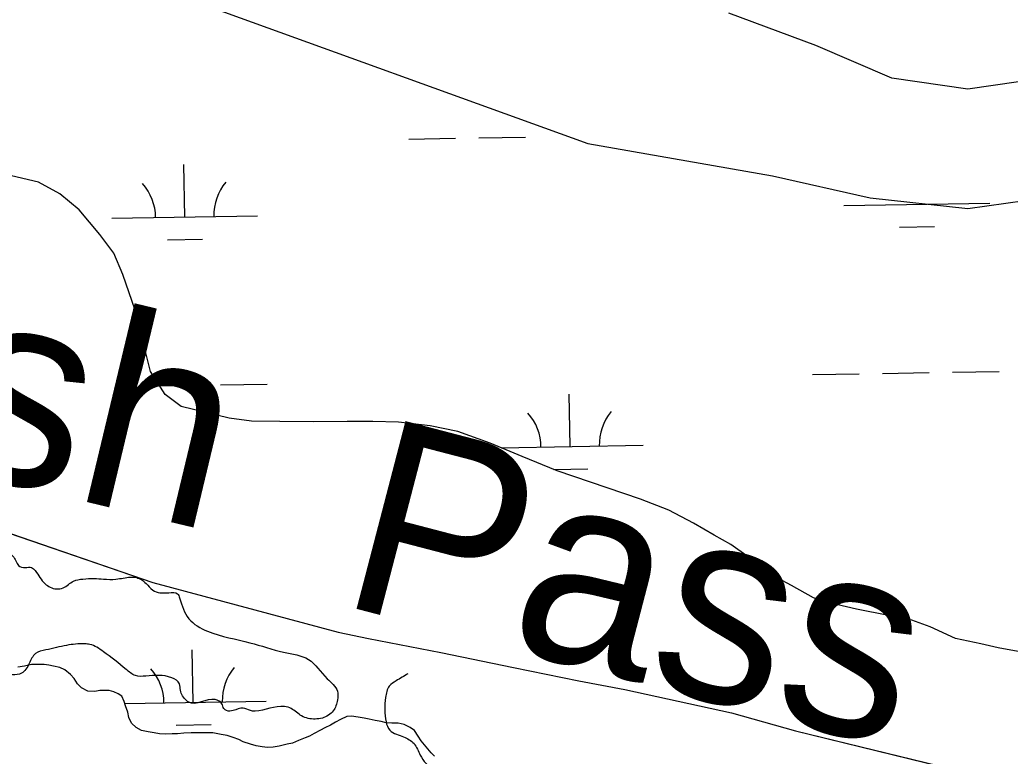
# Model space of a CAD drawing. Extents: x 3892998 to 3931244, y 278583 to 304547.
# Drawn here: x 3909243 to 3909922, y 284820 to 285324 of the extents above; entities that cross this region are included whole.
import ezdxf

# ---------------------------------------------------------------- set-up
doc = ezdxf.new("R2010")
doc.units = 0
for name, color, linetype in [('V-RIVR-EDGE', 7, 'Continuous'), ('V-RIVR-IDEN', 7, 'Continuous'), ('V-TOPO-SHOR', 7, 'Continuous'), ('V-WETL-SWMP', 7, 'Continuous')]:
    doc.layers.add(name, color=color, linetype=linetype)

msp = doc.modelspace()

# ---------------------------------------------------------------- linework, layer by layer
at = {"layer": 'V-RIVR-EDGE'}
for points in [[(3908298.53, 285089.16), (3908308.83, 285089.14), (3908335.47, 285088.36), (3908350.03, 285087.97), (3908382, 285085.76), (3908401.19, 285089.62), (3908424.66, 285103.06), (3908431.78, 285106.59), (3908441.02, 285108.35), (3908444.22, 285109.41), (3908454.88, 285112.93), (3908464.13, 285117.88), (3908476.93, 285121.4), (3908490.43, 285122.43), (3908501.08, 285122.05), (3908514.22, 285118.82), (3908518.47, 285117.04), (3908525.57, 285112.4), (3908537.61, 285100.65), (3908540.1, 285101), (3908543.66, 285102.77), (3908544.02, 285107.03), (3908551.84, 285108.43), (3908560.72, 285106.63), (3908565.34, 285107.68), (3908572.09, 285109.8), (3908578.14, 285112.27), (3908587.02, 285111.89), (3908601.58, 285111.15), (3908622.17, 285106.48), (3908645.95, 285100.38), (3908660.15, 285094.66), (3908667.24, 285088.96), (3908673.25, 285079.36), (3908673.94, 285071.9), (3908675.35, 285067.63), (3908676.77, 285067.27), (3908681.39, 285067.26), (3908697.75, 285076.1), (3908713.75, 285081.39), (3908729.74, 285083.48), (3908751.05, 285083.78), (3908765.61, 285080.55), (3908773.77, 285075.2), (3908783.35, 285071.98), (3908796.13, 285068.75), (3908801.45, 285064.12), (3908803.91, 285056.3), (3908815.26, 285050.23), (3908827.69, 285048.07), (3908861.77, 285039.82), (3908889.1, 285032.29), (3908933.13, 285023.66), (3908959.77, 285022.17), (3908978.6, 285026.03), (3908991.41, 285033.46), (3909001.72, 285037.34), (3909008.47, 285037.68), (3909016.63, 285036.24), (3909021.24, 285031.61), (3909024.77, 285023.07), (3909027.59, 285011.7), (3909035.74, 285006), (3909047.81, 285004.55), (3909067, 285004.14), (3909095.78, 285007.62), (3909118.88, 285015.74), (3909129.54, 285015.71), (3909140.19, 285013.2), (3909156.15, 285002.5), (3909176.01, 284989.31), (3909190.56, 284982.53), (3909213.26, 284969.68), (3909220.35, 284963.27), (3909222.11, 284957.58), (3909229.91, 284954.72), (3909235.61, 284958.26), (3909238.44, 284956.83), (3909242.34, 284950.43), (3909246.95, 284949), (3909251.21, 284948.99), (3909253.69, 284946.85), (3909260.42, 284937.95), (3909263.97, 284935.46), (3909272.85, 284935.08), (3909279.96, 284939.68), (3909286.36, 284941.08), (3909294.17, 284941.42), (3909300.57, 284941.05), (3909309.09, 284941.03), (3909319.04, 284942.42), (3909323.3, 284942.06), (3909329.69, 284938.14), (3909334.29, 284933.51), (3909345.3, 284931.7), (3909351.34, 284930.98), (3909352.75, 284928.13), (3909359.11, 284913.91), (3909371.88, 284905.35), (3909400.98, 284897.47), (3909424.06, 284891.01), (3909441.1, 284886), (3909453.85, 284872.82), (3909460.93, 284864.28), (3909460.92, 284858.24), (3909458.06, 284850.79), (3909450.59, 284845.84), (3909445.61, 284845.14), (3909436.38, 284847.29), (3909429.29, 284852.28), (3909424.68, 284853.72), (3909404.42, 284850.57), (3909401.22, 284850.93), (3909396.26, 284852.72), (3909389.5, 284850.96), (3909384.89, 284850.97), (3909383.11, 284852.4), (3909381.7, 284855.6), (3909377.09, 284858.45), (3909358.97, 284856.72), (3909357.55, 284857.79), (3909353.31, 284864.9), (3909352.61, 284869.17), (3909347.29, 284873.44), (3909329.53, 284874.55), (3909322.43, 284874.93), (3909316.04, 284879.2), (3909300.44, 284891.32), (3909291.22, 284896.32), (3909287.67, 284896.68), (3909275.24, 284895.64), (3909261.02, 284892.48), (3909253.91, 284890.01), (3909249.63, 284883.28), (3909244.29, 284876.54), (3909238.24, 284875.49), (3909231.85, 284876.93), (3909222.63, 284881.57), (3909208.44, 284888.35), (3909197.08, 284892.64), (3909187.14, 284895.51), (3909184.31, 284897.29), (3909183.25, 284900.49), (3909183.26, 284904.4), (3909181.87, 284918.61), (3909181.88, 284921.1), (3909177.63, 284925.72), (3909158.44, 284924.71), (3909146.72, 284922.96), (3909141.74, 284920.13), (3909138.53, 284915.52), (3909136.03, 284909.84), (3909133.87, 284898.48), (3909133.15, 284893.15), (3909129.58, 284889.61), (3909123.9, 284888.2), (3909116.79, 284886.8), (3909112.88, 284887.52), (3909106.86, 284892.15), (3909104.37, 284893.58), (3909092.66, 284896.81), (3909091.6, 284898.59), (3909087.72, 284908.54), (3909084.19, 284920.63), (3909081.38, 284932.36), (3909079.26, 284937.69), (3909077.49, 284940.54), (3909074.3, 284941.25), (3909066.47, 284936.3), (3909059.37, 284935.96), (3909044.09, 284935.64), (3909035.56, 284933.89), (3909004.28, 284925.09), (3908995.4, 284925.11), (3908988.31, 284928.68), (3908979.8, 284934.74), (3908975.55, 284940.79), (3908967.04, 284945.43), (3908959.59, 284949.71), (3908952.49, 284953.28), (3908950, 284951.15), (3908946.44, 284948.32), (3908935.78, 284946.92), (3908920.15, 284948.03), (3908910.21, 284950.18), (3908904.54, 284955.17), (3908901, 284959.44), (3908898.17, 284962.65), (3908892.84, 284963.37), (3908886.44, 284962.32), (3908875.07, 284959.86), (3908864.76, 284954.2), (3908842.68, 284933.3), (3908839.13, 284931.53), (3908833.8, 284930.84), (3908811.45, 284944.03), (3908779.88, 284962.23), (3908779.18, 284964.36), (3908779.54, 284968.27), (3908786.66, 284974.29), (3908791.63, 284974.28), (3908797.67, 284973.55), (3908820.72, 284959.29), (3908833.14, 284953.22), (3908836.69, 284953.56), (3908840.25, 284956.04), (3908840.99, 284966.34), (3908849.54, 284976.98), (3908852.05, 284987.27), (3908851.71, 284993.31), (3908847.81, 284996.87), (3908842.49, 284999.37), (3908831.11, 284994.43), (3908828.27, 284993.72), (3908820.11, 284999.07), (3908817.28, 285002.99), (3908814.44, 285003.35), (3908803.79, 285006.57), (3908797.76, 285011.91), (3908790.67, 285014.42), (3908784.27, 285014.43), (3908776.46, 285014.45), (3908764.02, 285010.58), (3908753.71, 285009.18), (3908743.41, 285009.21), (3908734.89, 285011.71), (3908724.25, 285017.78), (3908713.26, 285026.69), (3908707.23, 285030.96), (3908701.2, 285032.04), (3908691.97, 285033.49), (3908680.24, 285033.52), (3908674.2, 285033.18), (3908666.04, 285037.46), (3908660.73, 285042.45), (3908655.41, 285044.95), (3908647.95, 285044.96), (3908639.06, 285042.5), (3908635.13, 285033.98), (3908629.43, 285027.25), (3908625.16, 285022.64), (3908616.63, 285021.6), (3908609.53, 285022.33), (3908601.37, 285027.32), (3908599.25, 285031.23), (3908594.29, 285037.28), (3908590.39, 285039.07), (3908587.19, 285039.08), (3908567.29, 285035.57), (3908566.58, 285034.86), (3908565.86, 285030.6), (3908564.76, 285017.46), (3908561.19, 285009.3), (3908550.51, 284999.38), (3908534.5, 284991.25), (3908516.73, 284987.39), (3908508.21, 284987.05), (3908500.75, 284988.49), (3908496.49, 284990.99), (3908492.24, 284995.26), (3908483.75, 285008.07), (3908482.36, 285021.93), (3908479.18, 285027.27), (3908473.51, 285031.9), (3908463.92, 285033.34), (3908452.91, 285033.01), (3908436.92, 285033.76), (3908417.75, 285035.59), (3908398.92, 285035.28), (3908375.12, 285035.69), (3908351.68, 285036.46), (3908333.57, 285038.28), (3908326.12, 285041.14), (3908298.06, 285044.05), (3908275.69, 285044.46), (3908258.98, 285040.95), (3908242.98, 285033.53), (3908233.74, 285032.49), (3908215.98, 285031.47), (3908210.65, 285030.42), (3908206.38, 285026.87), (3908202.46, 285021.56), (3908200.31, 285015.88), (3908196.03, 285009.49), (3908176.47, 285000.66), (3908143.77, 284991.15)], [(3909509.27, 284876.24), (3909501.09, 284871.29), (3909496.46, 284867.75), (3909493.96, 284859.94), (3909494.27, 284843.24), (3909496.74, 284837.55), (3909501.35, 284834.7), (3909506.32, 284832.91), (3909513.42, 284828.28), (3909517.66, 284820.45), (3909526.87, 284811.55), (3909531.49, 284811.54), (3909538.6, 284812.94), (3909542.15, 284812.58), (3909537.87, 284807.97), (3909538.23, 284806.19), (3909546.74, 284800.49), (3909559.51, 284794.77), (3909567.32, 284794.4), (3909574.78, 284794.73), (3909582.96, 284795.43), (3909585.79, 284794), (3909585.43, 284788.67), (3909586.12, 284784.41), (3909589.67, 284780.84), (3909603.5, 284773.35), (3909607.76, 284771.92), (3909609.88, 284766.23), (3909616.56, 284737.8), (3909620.09, 284728.55), (3909630.02, 284724.98), (3909647.77, 284718.89), (3909663.39, 284715.3), (3909670.5, 284716.35), (3909674.05, 284717.41), (3909677.6, 284715.62), (3909682.56, 284711.35), (3909690.02, 284710.62), (3909703.86, 284706.68), (3909719.14, 284706.64), (3909728.02, 284709.11), (3909742.6, 284716.17), (3909757.9, 284726.79), (3909771.78, 284737.77), (3909773.56, 284737.76), (3909776.4, 284737.4), (3909776.4, 284735.98), (3909746.14, 284709.77), (3909725.13, 284687.44), (3909707.33, 284672.57), (3909682.77, 284650.25), (3909663.89, 284629.34), (3909648.21, 284609.13), (3909637.52, 284594.24), (3909636.09, 284590.69), (3909636.79, 284587.14), (3909639.98, 284586.78), (3909645.31, 284586.76), (3909651, 284589.23), (3909663.46, 284601.28), (3909692.32, 284637.44), (3909710.13, 284655.51), (3909739.32, 284679.59), (3909766.37, 284702.62), (3909785.24, 284721.4), (3909788.8, 284725.29), (3909792, 284725.29), (3909797.32, 284721.72), (3909809.37, 284710.33), (3909827.82, 284701.4), (3909841.31, 284699.59), (3909853.74, 284699.2), (3909863.69, 284701.31), (3909871.17, 284706.26), (3909874.72, 284708.74), (3909879.34, 284706.24), (3909889.24, 284689.17), (3909894.89, 284675.66), (3909900.19, 284665.7), (3909908.35, 284660), (3909914.38, 284658.92), (3909919.36, 284658.55), (3909921.48, 284656.06), (3909925.37, 284649.3), (3909929.27, 284645.38), (3909936.01, 284640.75), (3909948.07, 284633.61), (3909969.36, 284624.68), (3909991.37, 284621.07), (3910003.1, 284623.89), (3910009.85, 284625.64), (3910021.22, 284625.97), (3910038.97, 284621.67), (3910062.06, 284620.54), (3910072.36, 284620.87), (3910079.47, 284622.63), (3910086.23, 284628.3), (3910088.37, 284632.2), (3910091.93, 284634.68), (3910096.55, 284633.96), (3910097.59, 284623.3), (3910102.87, 284607.3), (3910113.14, 284595.2), (3910126.25, 284580.96), (3910139.38, 284574.53), (3910155, 284572.71), (3910158.9, 284569.15), (3910162.78, 284557.07), (3910166.67, 284550.66), (3910179.45, 284546.72), (3910184.42, 284546.71), (3910189.04, 284547.77), (3910194.37, 284547.4), (3910200.39, 284540.99), (3910204.66, 284541.33), (3910213.18, 284541.31), (3910220.98, 284533.48), (3910242.61, 284521.35), (3910263.92, 284519.87), (3910292.34, 284521.58), (3910309.4, 284524.02), (3910314.02, 284524.37), (3910318.99, 284522.22), (3910316.14, 284519.39), (3910315.77, 284513), (3910318.93, 284497.36), (3910324.59, 284491.31), (3910340.55, 284480.26), (3910360.77, 284469.19), (3910368.58, 284468.11), (3910377.82, 284470.22), (3910387.43, 284476.94), (3910391.35, 284480.13), (3910402.36, 284480.1), (3910410.18, 284484.35), (3910421.93, 284493.55), (3910421.94, 284497.46), (3910421.24, 284503.15), (3910421.6, 284506.34), (3910429.08, 284512.01), (3910432.98, 284512), (3910442.93, 284510.55), (3910448.23, 284501.3)]]:
    msp.add_spline(points, degree=3, dxfattribs=at)
at = {"layer": 'V-TOPO-SHOR'}
for points in [[(3909364.64, 285336.42), (3909632.58, 285239.66), (3909759.11, 285217.33), (3909826.1, 285202.44), (3909893.08, 285195), (3909945.18, 285202.44), (3910019.61, 285187.56), (3910094.04, 285187.56), (3909967.51, 285247.1), (3909974.95, 285261.99), (3909967.51, 285284.32), (3909945.18, 285284.32), (3909893.08, 285276.87), (3909840.98, 285284.32), (3909788.88, 285306.65), (3909729.34, 285328.97)], [(3909937.74, 284889.63), (3909913.91, 284894.02), (3909902.1, 284896.62), (3909884.69, 284900.41), (3909867.27, 284908.42), (3909854.65, 284913.01), (3909838.63, 284916.21), (3909816.81, 284920.41), (3909803, 284923.6), (3909787.38, 284928.2), (3909772.17, 284936.6), (3909762.95, 284941.6), (3909753.74, 284947.6), (3909742.53, 284956.4), (3909730.71, 284964.81), (3909719.3, 284971.21), (3909705.08, 284979.29), (3909688.06, 284988.25), (3909668.64, 284995.89), (3909611.5, 285015.32), (3909587.68, 285025.12), (3909565.65, 285034.12), (3909543.43, 285042.32), (3909524.41, 285046.11), (3909502.78, 285048.7), (3909485.17, 285049.1), (3909467.55, 285049.09), (3909444.73, 285048.88), (3909421.51, 285049.07), (3909402.09, 285049.26), (3909386.68, 285051.45), (3909353.84, 285059.25), (3909342.83, 285067.65), (3909332.81, 285083.26), (3909327.6, 285104.28), (3909322.18, 285125.3), (3909313.77, 285149.92), (3909307.55, 285164.33), (3909298.14, 285177.33), (3909283.92, 285194.1), (3909270.5, 285205.15), (3909255.92, 285213.19), (3909237.54, 285217.42)], [(3909105.9, 285017.24), (3909334.4, 284938.66), (3909461.43, 284904.76), (3909482.2, 284900.38), (3909531.73, 284890.82), (3909581.66, 284880.45), (3909626.4, 284871.29), (3909657.95, 284865.31), (3909731.05, 284849.37), (3909774.99, 284837), (3909979.52, 284787.17), (3910008.28, 284780.39), (3910047.03, 284763.23), (3910072.99, 284751.66), (3910113.74, 284733.71), (3910193.24, 284702.59), (3910253.16, 284677.45), (3910274.74, 284665.08), (3910290.32, 284655.9)]]:
    msp.add_lwpolyline(points, dxfattribs=at)
at = {"layer": 'V-WETL-SWMP'}
for p, q in [((3909509.93, 285242.59), (3909541.93, 285243.15)), ((3909557.92, 285243.43), (3909589.92, 285243.98)), ((3909356.24, 285189.18), (3909355.62, 285225.18)), ((3909255.92, 285213.19), (3909237.54, 285217.42)), ((3909270.5, 285205.15), (3909255.92, 285213.19)), ((3909283.92, 285194.1), (3909270.5, 285205.15)), ((3909808.08, 285197.01), (3909908.07, 285198.74)), ((3909298.14, 285177.33), (3909283.92, 285194.1)), ((3909306.25, 285188.32), (3909406.23, 285190.05)), ((3909846.34, 285182.23), (3909870.34, 285182.65)), ((3909307.55, 285164.33), (3909298.14, 285177.33)), ((3909344.51, 285173.55), (3909368.51, 285173.96)), ((3909313.76, 285149.92), (3909307.55, 285164.33)), ((3909322.18, 285125.3), (3909313.76, 285149.92)), ((3909327.6, 285104.28), (3909322.18, 285125.3)), ((3909332.81, 285083.26), (3909327.6, 285104.28)), ((3909342.83, 285067.65), (3909332.81, 285083.26)), ((3909786.67, 285081.19), (3909818.67, 285081.74)), ((3909834.67, 285082.02), (3909866.66, 285082.57)), ((3909882.66, 285082.85), (3909914.66, 285083.4)), ((3909339.11, 285073.44), (3909364.83, 285073.88)), ((3909380.83, 285074.16), (3909412.82, 285074.71)), ((3909353.84, 285059.25), (3909342.83, 285067.65)), ((3909620.44, 285031.87), (3909619.82, 285067.87)), ((3909386.67, 285051.46), (3909353.84, 285059.25)), ((3909402.09, 285049.26), (3909386.67, 285051.46)), ((3909421.51, 285049.07), (3909402.09, 285049.26)), ((3909444.73, 285048.88), (3909421.51, 285049.07)), ((3909467.55, 285049.09), (3909444.73, 285048.88)), ((3909485.17, 285049.1), (3909467.55, 285049.09)), ((3909502.78, 285048.7), (3909485.17, 285049.1)), ((3909524.41, 285046.11), (3909502.78, 285048.7)), ((3909543.42, 285042.32), (3909524.41, 285046.11)), ((3909565.65, 285034.12), (3909543.42, 285042.32)), ((3909587.67, 285025.12), (3909565.65, 285034.12)), ((3909573.15, 285031.05), (3909670.43, 285032.74)), ((3909611.5, 285015.32), (3909587.67, 285025.12)), ((3909105.9, 285017.24), (3909334.4, 284938.66)), ((3909609.25, 285016.24), (3909632.7, 285016.65)), ((3909668.64, 284995.89), (3909611.5, 285015.32)), ((3909688.06, 284988.25), (3909668.64, 284995.89)), ((3909705.08, 284979.29), (3909688.06, 284988.25)), ((3909719.3, 284971.21), (3909705.08, 284979.29)), ((3909730.71, 284964.81), (3909719.3, 284971.21)), ((3909742.53, 284956.4), (3909730.71, 284964.81)), ((3909753.74, 284947.6), (3909742.53, 284956.4)), ((3909762.95, 284941.6), (3909753.74, 284947.6)), ((3909334.4, 284938.66), (3909461.42, 284904.77)), ((3909772.16, 284936.6), (3909762.95, 284941.6)), ((3909787.38, 284928.2), (3909772.16, 284936.6)), ((3909803, 284923.6), (3909787.38, 284928.2)), ((3909816.81, 284920.4), (3909803, 284923.6)), ((3909838.63, 284916.21), (3909816.81, 284920.4)), ((3909854.65, 284913.01), (3909838.63, 284916.21)), ((3909867.26, 284908.42), (3909854.65, 284913.01)), ((3909461.42, 284904.77), (3909482.2, 284900.38)), ((3909884.68, 284900.42), (3909867.26, 284908.42)), ((3909482.2, 284900.38), (3909531.73, 284890.82)), ((3909902.1, 284896.62), (3909884.68, 284900.42)), ((3909362, 284856.56), (3909361.38, 284892.55)), ((3909531.73, 284890.82), (3909581.66, 284880.45)), ((3909913.91, 284894.02), (3909902.1, 284896.62)), ((3909937.74, 284889.63), (3909913.91, 284894.02)), ((3909246.39, 284881.48), (3909241.8, 284880.68)), ((3909251.18, 284882.48), (3909246.39, 284881.48)), ((3909255.58, 284882.48), (3909251.18, 284882.48)), ((3909259.77, 284882.49), (3909255.58, 284882.48)), ((3909262.97, 284882.09), (3909259.77, 284882.49)), ((3909266.36, 284881.29), (3909262.97, 284882.09)), ((3909270.56, 284880.49), (3909266.36, 284881.29)), ((3909274.15, 284878.9), (3909270.56, 284880.49)), ((3909277.95, 284875.7), (3909274.15, 284878.9)), ((3909581.66, 284880.45), (3909626.4, 284871.29)), ((3909280.35, 284872.91), (3909277.95, 284875.7)), ((3909282.74, 284869.32), (3909280.35, 284872.91)), ((3909626.4, 284871.29), (3909657.95, 284865.31)), ((3909285.54, 284866.52), (3909282.74, 284869.32)), ((3909289.74, 284864.33), (3909285.54, 284866.52)), ((3909294.53, 284864.13), (3909289.74, 284864.33)), ((3909298.12, 284864.73), (3909294.53, 284864.13)), ((3909301.32, 284864.73), (3909298.12, 284864.73)), ((3909304.51, 284864.73), (3909301.32, 284864.73)), ((3909307.71, 284863.73), (3909304.51, 284864.73)), ((3909310.51, 284862.54), (3909307.71, 284863.73)), ((3909657.95, 284865.31), (3909731.05, 284849.37)), ((3909313.1, 284860.94), (3909310.51, 284862.54)), ((3909314.7, 284857.15), (3909313.1, 284860.94)), ((3909315.7, 284854.15), (3909314.7, 284857.15)), ((3909315.17, 284855.75), (3909411.99, 284857.42)), ((3909317.3, 284849.96), (3909315.7, 284854.15)), ((3909317.9, 284846.17), (3909317.3, 284849.96)), ((3909731.05, 284849.37), (3909774.99, 284837)), ((3909319.7, 284842.37), (3909317.9, 284846.17)), ((3909322.9, 284839.38), (3909319.7, 284842.37)), ((3909459.69, 284843.03), (3909456.1, 284841.03)), ((3909463.09, 284844.83), (3909459.69, 284843.03)), ((3909467.28, 284846.83), (3909463.09, 284844.83)), ((3909470.48, 284847.23), (3909467.28, 284846.83)), ((3909475.07, 284846.43), (3909470.48, 284847.23)), ((3909479.26, 284845.64), (3909475.07, 284846.43)), ((3909482.66, 284845.04), (3909479.26, 284845.64)), ((3909486.85, 284844.24), (3909482.66, 284845.04)), ((3909490.85, 284843.45), (3909486.85, 284844.24)), ((3909494.44, 284842.65), (3909490.85, 284843.45)), ((3909498.24, 284842.25), (3909494.44, 284842.65)), ((3909326.69, 284837.38), (3909322.9, 284839.38)), ((3909331.09, 284836.39), (3909326.69, 284837.38)), ((3909335.28, 284835.59), (3909331.09, 284836.39)), ((3909338.88, 284834.99), (3909335.28, 284835.59)), ((3909350.27, 284840.92), (3909374.26, 284841.34)), ((3909360.64, 284835.6), (3909355.65, 284835.4)), ((3909364.64, 284835.6), (3909360.64, 284835.6)), ((3909367.83, 284835.8), (3909364.64, 284835.6)), ((3909371.83, 284835.8), (3909367.83, 284835.8)), ((3909375.42, 284835.61), (3909371.83, 284835.8)), ((3909381.21, 284834.61), (3909375.42, 284835.61)), ((3909449.31, 284837.64), (3909444.92, 284835.24)), ((3909452.31, 284839.24), (3909449.31, 284837.64)), ((3909456.1, 284841.03), (3909452.31, 284839.24)), ((3909502.63, 284842.25), (3909498.24, 284842.25)), ((3909506.63, 284841.46), (3909502.63, 284842.25)), ((3909510.82, 284839.26), (3909506.63, 284841.46)), ((3909513.82, 284837.27), (3909510.82, 284839.26)), ((3909516.22, 284833.47), (3909513.82, 284837.27)), ((3909774.99, 284837), (3909979.52, 284787.17)), ((3909343.27, 284834.79), (3909338.88, 284834.99)), ((3909347.66, 284834.99), (3909343.27, 284834.79)), ((3909351.26, 284835), (3909347.66, 284834.99)), ((3909355.65, 284835.4), (3909351.26, 284835)), ((3909385.41, 284833.81), (3909381.21, 284834.61)), ((3909389.4, 284832.42), (3909385.41, 284833.81)), ((3909393.4, 284831.02), (3909389.4, 284832.42)), ((3909396.39, 284829.62), (3909393.4, 284831.02)), ((3909401.39, 284827.83), (3909396.39, 284829.62)), ((3909434.14, 284830.44), (3909430.14, 284828.64)), ((3909438.73, 284832.24), (3909434.14, 284830.44)), ((3909441.73, 284833.44), (3909438.73, 284832.24)), ((3909444.92, 284835.24), (3909441.73, 284833.44)), ((3909518.41, 284830.28), (3909516.22, 284833.47)), ((3909520.61, 284827.48), (3909518.41, 284830.28)), ((3909405.18, 284826.83), (3909401.39, 284827.83)), ((3909409.38, 284826.04), (3909405.18, 284826.83)), ((3909412.97, 284825.64), (3909409.38, 284826.04)), ((3909416.97, 284825.84), (3909412.97, 284825.64)), ((3909420.96, 284826.64), (3909416.97, 284825.84)), ((3909426.55, 284827.84), (3909420.96, 284826.64)), ((3909430.14, 284828.64), (3909426.55, 284827.84)), ((3909522.81, 284824.69), (3909520.61, 284827.48)), ((3909525.21, 284821.89), (3909522.81, 284824.69)), ((3909527.41, 284819.7), (3909525.21, 284821.89))]:
    msp.add_line(p, q, dxfattribs=at)
for centre, start, end in [((3909301, 285188.7), 0.21988, 41.76354), ((3909411.47, 285190.62), 140.21988, 181.76354), ((3909565.2, 285031.39), 0.21988, 41.76354), ((3909675.67, 285033.3), 140.21988, 181.76354), ((3909306.76, 284856.08), 0.21988, 41.76354), ((3909417.23, 284857.99), 140.21988, 181.76354)]:
    msp.add_arc(centre, 35.25, start, end, dxfattribs=at)

# ---------------------------------------------------------------- texts
at = {"layer": 'V-RIVR-IDEN'}
for s, rotation, p in [('Spanish', 346.53488, (3908748.38, 285123.38)), ('Pass', 345.39438, (3909459.91, 284924.35))]:
    msp.add_text(s, height=133, rotation=rotation, dxfattribs=at).set_placement(p)

doc.saveas('drawing.dxf')
